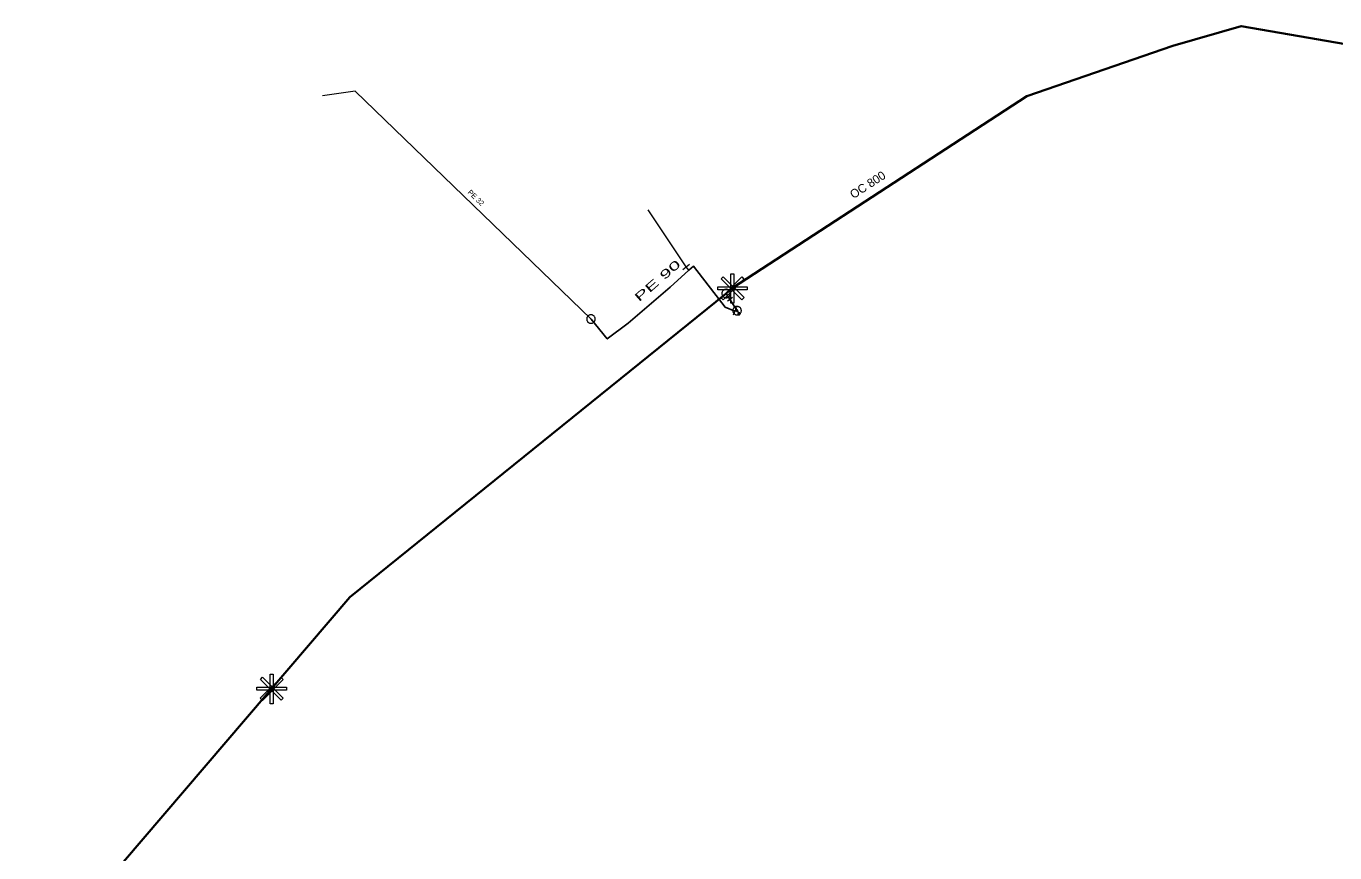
# Model space of a CAD drawing. Extents: x -809028 to -807737, y -990545 to -989489.
# Drawn here: x -807969.4 to -807816.8, y -989924.8 to -989828.3 of the extents above; entities that cross this region are included whole.
import ezdxf

# ---------------------------------------------------------------- set-up
doc = ezdxf.new("R2010")
doc.units = 0
doc.header["$LTSCALE"] = 0.32
for name, color, linetype, lineweight in [('1', 7, 'Continuous', 13), ('12', 7, 'Continuous', 13), ('13', 7, 'Continuous', 13), ('14', 7, 'Continuous', 25), ('17', 7, 'Continuous', 25), ('23', 7, 'Continuous', 13), ('34', 7, 'Continuous', 13), ('47', 7, 'Continuous', 13), ('9', 7, 'Continuous', 13)]:
    doc.layers.add(name, color=color, linetype=linetype, lineweight=lineweight)

msp = doc.modelspace()

# ---------------------------------------------------------------- linework, layer by layer
at = {"layer": '12'}
for points in [[(-807885.936, -989857.589), (-807885.688, -989857.837), (-807888.117, -989860.266), (-807888.364, -989860.018)], [(-807888.355, -989857.828), (-807888.108, -989857.58), (-807885.679, -989860.009), (-807885.926, -989860.257)], [(-807887.202, -989857.225), (-807886.852, -989857.225), (-807886.852, -989860.66), (-807887.202, -989860.66)], [(-807885.318, -989858.734), (-807885.318, -989859.084), (-807888.753, -989859.084), (-807888.753, -989858.734)], [(-807940.941, -989903.96), (-807940.591, -989903.96), (-807940.591, -989907.395), (-807940.941, -989907.395)], [(-807939.057, -989905.469), (-807939.057, -989905.819), (-807942.492, -989905.819), (-807942.492, -989905.469)], [(-807939.675, -989904.324), (-807939.427, -989904.572), (-807941.856, -989907.001), (-807942.103, -989906.753)], [(-807942.094, -989904.563), (-807941.847, -989904.315), (-807939.418, -989906.744), (-807939.665, -989906.992)]]:
    msp.add_lwpolyline(points, close=True, dxfattribs=at)
at = {"layer": '13'}
msp.add_line((-807892.432, -989856.418), (-807896.848, -989849.764), dxfattribs=at)
msp.add_lwpolyline([(-807903.497, -989862.508), (-807931.019, -989835.916), (-807934.839, -989836.473)], dxfattribs=at)
at = {"layer": '14', "lineweight": 13}
for p, q in [((-807892.106, -989856.802), (-807892.432, -989856.418)), ((-807886.756, -989861.607), (-807886.489, -989861.53)), ((-807886.489, -989861.53), (-807886.259, -989861.889))]:
    msp.add_line(p, q, dxfattribs=at)
at = {"layer": '17'}
msp.add_line((-807887.769, -989859.528), (-807886.489, -989861.53), dxfattribs=at)
at = {"layer": '17', "lineweight": 35}
for points in [[(-807738.632, -989852.998), (-807760.48, -989845.94), (-807766.91, -989843.42), (-807768.69, -989843.21), (-807793.199, -989834.27), (-807827.675, -989828.331), (-807835.656, -989830.638), (-807852.681, -989836.491), (-807887.045, -989858.91), (-807887.769, -989859.528)], [(-808175.378, -990021.169), (-807992.059, -989965.616), (-807931.655, -989894.969), (-807887.769, -989859.528)]]:
    msp.add_lwpolyline(points, dxfattribs=at)
at = {"layer": '17'}
msp.add_lwpolyline([(-807886.756, -989861.607), (-807887.896, -989861.139), (-807891.577, -989856.318), (-807892.106, -989856.802), (-807894.293, -989858.806), (-807899.206, -989862.988), (-807901.627, -989864.818), (-807903.497, -989862.508)], dxfattribs=at)
at = {"layer": '23'}
for p in [(-807887.475, -989859.946), (-807887.593, -989860.371), (-807887.034, -989859.977)]:
    msp.add_line(p, (-807887.314, -989860.174), dxfattribs=at)
msp.add_lwpolyline([(-807888.177, -989859.81), (-807888.143, -989859.852), (-807888.109, -989859.89), (-807888.067, -989859.923), (-807888.025, -989859.952), (-807887.982, -989859.977), (-807887.931, -989859.996), (-807887.882, -989860.009), (-807887.83, -989860.02), (-807887.779, -989860.025), (-807887.727, -989860.021), (-807887.676, -989860.015), (-807887.626, -989860.002), (-807887.576, -989859.985), (-807887.529, -989859.963), (-807887.486, -989859.936), (-807887.446, -989859.904), (-807887.409, -989859.867), (-807887.374, -989859.828), (-807887.346, -989859.785), (-807887.32, -989859.738), (-807887.301, -989859.692), (-807887.286, -989859.641), (-807887.277, -989859.591), (-807887.275, -989859.537), (-807887.274, -989859.486), (-807887.281, -989859.435), (-807887.294, -989859.385), (-807887.311, -989859.335), (-807887.335, -989859.29), (-807887.361, -989859.242), (-807887.393, -989859.202), (-807887.43, -989859.166), (-807887.469, -989859.131), (-807887.512, -989859.102), (-807887.557, -989859.079), (-807887.605, -989859.058), (-807887.655, -989859.045), (-807887.706, -989859.034), (-807887.76, -989859.031), (-807887.81, -989859.033), (-807887.863, -989859.042), (-807887.914, -989859.052), (-807887.96, -989859.07), (-807888.01, -989859.094), (-807888.053, -989859.121), (-807888.093, -989859.152), (-807888.131, -989859.187), (-807888.164, -989859.228), (-807888.193, -989859.271), (-807888.218, -989859.318), (-807888.237, -989859.364), (-807888.253, -989859.415), (-807888.261, -989859.466), (-807888.266, -989859.516), (-807888.262, -989859.569), (-807888.258, -989859.621), (-807888.245, -989859.671), (-807888.225, -989859.719), (-807888.203, -989859.766)], close=True, dxfattribs=at)
for points in [[(-807903.215, -989862.893), (-807903.175, -989862.858), (-807903.14, -989862.818), (-807903.111, -989862.776), (-807903.084, -989862.731), (-807903.063, -989862.684), (-807903.047, -989862.633), (-807903.036, -989862.582), (-807903.03, -989862.531), (-807903.03, -989862.478), (-807903.035, -989862.426), (-807903.045, -989862.374), (-807903.062, -989862.324), (-807903.083, -989862.277), (-807903.109, -989862.232), (-807903.139, -989862.19), (-807903.176, -989862.15), (-807903.213, -989862.115), (-807903.257, -989862.084), (-807903.3, -989862.058), (-807903.348, -989862.036), (-807903.4, -989862.021), (-807903.45, -989862.01), (-807903.503, -989862.004), (-807903.555, -989862.003), (-807903.606, -989862.009), (-807903.658, -989862.021), (-807903.707, -989862.037), (-807903.755, -989862.058), (-807903.8, -989862.085), (-807903.843, -989862.115), (-807903.882, -989862.149), (-807903.917, -989862.189), (-807903.948, -989862.231), (-807903.974, -989862.276), (-807903.994, -989862.323), (-807904.011, -989862.373), (-807904.023, -989862.425), (-807904.028, -989862.477), (-807904.028, -989862.529)], [(-807903.257, -989862.084), (-807903.3, -989862.058), (-807903.348, -989862.036), (-807903.4, -989862.021), (-807903.45, -989862.01), (-807903.503, -989862.004), (-807903.555, -989862.003), (-807903.606, -989862.009), (-807903.658, -989862.021), (-807903.707, -989862.037), (-807903.755, -989862.058), (-807903.8, -989862.085), (-807903.843, -989862.115), (-807903.882, -989862.149), (-807903.917, -989862.189), (-807903.948, -989862.231), (-807903.974, -989862.276), (-807903.994, -989862.323), (-807904.011, -989862.373), (-807904.023, -989862.425), (-807904.028, -989862.477), (-807904.028, -989862.529), (-807904.023, -989862.58), (-807904.011, -989862.632), (-807903.997, -989862.682), (-807903.974, -989862.73), (-807903.948, -989862.774), (-807903.918, -989862.817), (-807903.882, -989862.855), (-807903.844, -989862.891), (-807903.801, -989862.923), (-807903.756, -989862.948), (-807903.708, -989862.97), (-807903.659, -989862.986), (-807903.607, -989862.996), (-807903.556, -989863.003), (-807903.504, -989863.003), (-807903.451, -989862.997), (-807903.399, -989862.986), (-807903.35, -989862.97)], [(-807904.028, -989862.529), (-807904.023, -989862.58), (-807904.011, -989862.632), (-807903.997, -989862.682), (-807903.974, -989862.73), (-807903.948, -989862.774), (-807903.918, -989862.817), (-807903.882, -989862.855), (-807903.844, -989862.891), (-807903.801, -989862.923), (-807903.756, -989862.948), (-807903.708, -989862.97), (-807903.659, -989862.986), (-807903.607, -989862.996), (-807903.556, -989863.003), (-807903.504, -989863.003), (-807903.451, -989862.997), (-807903.399, -989862.986), (-807903.35, -989862.97), (-807903.302, -989862.948), (-807903.257, -989862.923), (-807903.215, -989862.893), (-807903.175, -989862.858), (-807903.14, -989862.818), (-807903.111, -989862.776), (-807903.084, -989862.731), (-807903.063, -989862.684), (-807903.047, -989862.633), (-807903.036, -989862.582), (-807903.03, -989862.531), (-807903.03, -989862.478), (-807903.035, -989862.426), (-807903.045, -989862.374), (-807903.062, -989862.324), (-807903.083, -989862.277), (-807903.109, -989862.232), (-807903.139, -989862.19), (-807903.176, -989862.15), (-807903.213, -989862.115), (-807903.257, -989862.084)], [(-807903.35, -989862.97), (-807903.302, -989862.948), (-807903.257, -989862.923), (-807903.215, -989862.893)]]:
    msp.add_lwpolyline(points, dxfattribs=at)
at = {"layer": '34'}
for p, q in [((-807892.812, -989856.742), (-807892.05, -989856.094)), ((-807886.568, -989861.143), (-807886.944, -989862.069))]:
    msp.add_line(p, q, dxfattribs=at)
at = {"layer": '47'}
for points in [[(-807886.219, -989861.951), (-807886.177, -989861.92), (-807886.137, -989861.885), (-807886.103, -989861.847), (-807886.071, -989861.805), (-807886.045, -989861.76), (-807886.023, -989861.712), (-807886.007, -989861.662), (-807885.996, -989861.611), (-807885.99, -989861.56), (-807885.989, -989861.507), (-807885.994, -989861.454), (-807886.005, -989861.403), (-807886.02, -989861.354), (-807886.042, -989861.306), (-807886.067, -989861.26), (-807886.098, -989861.218), (-807886.133, -989861.178), (-807886.172, -989861.143), (-807886.213, -989861.112), (-807886.258, -989861.086), (-807886.306, -989861.064), (-807886.356, -989861.047), (-807886.407, -989861.036), (-807886.459, -989861.03), (-807886.511, -989861.03), (-807886.564, -989861.035), (-807886.615, -989861.046), (-807886.664, -989861.061), (-807886.712, -989861.083), (-807886.758, -989861.108), (-807886.8, -989861.139), (-807886.84, -989861.174), (-807886.875, -989861.212), (-807886.906, -989861.254), (-807886.932, -989861.299), (-807886.954, -989861.347), (-807886.971, -989861.397), (-807886.982, -989861.448), (-807886.988, -989861.5), (-807886.988, -989861.552), (-807886.983, -989861.605), (-807886.973, -989861.655), (-807886.957, -989861.705), (-807886.935, -989861.753), (-807886.91, -989861.799), (-807886.879, -989861.841), (-807886.844, -989861.881), (-807886.807, -989861.916), (-807886.764, -989861.947), (-807886.719, -989861.973), (-807886.671, -989861.995), (-807886.622, -989862.011), (-807886.571, -989862.023), (-807886.519, -989862.028), (-807886.466, -989862.029), (-807886.413, -989862.024), (-807886.363, -989862.013), (-807886.313, -989861.998), (-807886.265, -989861.976)], [(-807886.444, -989861.599), (-807886.437, -989861.594), (-807886.431, -989861.588), (-807886.425, -989861.582), (-807886.42, -989861.575), (-807886.416, -989861.567), (-807886.413, -989861.559), (-807886.409, -989861.551), (-807886.407, -989861.543), (-807886.407, -989861.534), (-807886.407, -989861.526), (-807886.408, -989861.517), (-807886.409, -989861.509), (-807886.412, -989861.501), (-807886.415, -989861.493), (-807886.419, -989861.485), (-807886.424, -989861.478), (-807886.43, -989861.472), (-807886.436, -989861.466), (-807886.443, -989861.461), (-807886.451, -989861.457), (-807886.459, -989861.454), (-807886.467, -989861.45), (-807886.475, -989861.448), (-807886.484, -989861.447), (-807886.492, -989861.448), (-807886.501, -989861.449), (-807886.509, -989861.45), (-807886.517, -989861.453), (-807886.525, -989861.456), (-807886.533, -989861.46), (-807886.54, -989861.465), (-807886.546, -989861.471), (-807886.552, -989861.477), (-807886.557, -989861.484), (-807886.561, -989861.492), (-807886.565, -989861.499), (-807886.568, -989861.508), (-807886.57, -989861.516), (-807886.571, -989861.525), (-807886.57, -989861.533), (-807886.569, -989861.542), (-807886.568, -989861.55), (-807886.565, -989861.558), (-807886.562, -989861.566), (-807886.558, -989861.574), (-807886.553, -989861.581), (-807886.547, -989861.587), (-807886.541, -989861.593), (-807886.534, -989861.598), (-807886.526, -989861.602), (-807886.519, -989861.606), (-807886.51, -989861.609), (-807886.502, -989861.611), (-807886.493, -989861.611), (-807886.485, -989861.611), (-807886.476, -989861.61), (-807886.468, -989861.609), (-807886.46, -989861.606), (-807886.452, -989861.603)]]:
    msp.add_lwpolyline(points, close=True, dxfattribs=at)
at = {"layer": '9'}
for points in [[(-807886.385, -989861.889), (-807886.385, -989861.902), (-807886.382, -989861.915), (-807886.38, -989861.928), (-807886.375, -989861.94), (-807886.369, -989861.952), (-807886.362, -989861.963), (-807886.353, -989861.973), (-807886.343, -989861.983), (-807886.333, -989861.991), (-807886.323, -989861.998), (-807886.311, -989862.004), (-807886.299, -989862.009), (-807886.286, -989862.012), (-807886.272, -989862.014), (-807886.26, -989862.016), (-807886.247, -989862.015), (-807886.233, -989862.013), (-807886.221, -989862.01), (-807886.208, -989862.005), (-807886.196, -989861.999), (-807886.186, -989861.992), (-807886.176, -989861.984), (-807886.166, -989861.974), (-807886.157, -989861.964), (-807886.151, -989861.953), (-807886.145, -989861.941), (-807886.14, -989861.929), (-807886.137, -989861.916), (-807886.135, -989861.903), (-807886.132, -989861.89), (-807886.134, -989861.877), (-807886.136, -989861.864), (-807886.139, -989861.851), (-807886.144, -989861.839), (-807886.149, -989861.827), (-807886.157, -989861.816), (-807886.164, -989861.806), (-807886.174, -989861.796), (-807886.184, -989861.788), (-807886.196, -989861.781), (-807886.208, -989861.775), (-807886.22, -989861.77), (-807886.233, -989861.767), (-807886.245, -989861.765), (-807886.259, -989861.764), (-807886.272, -989861.764), (-807886.284, -989861.766), (-807886.298, -989861.769), (-807886.309, -989861.774), (-807886.321, -989861.78), (-807886.333, -989861.787), (-807886.343, -989861.795), (-807886.353, -989861.805), (-807886.36, -989861.815), (-807886.368, -989861.826), (-807886.374, -989861.838), (-807886.379, -989861.85), (-807886.382, -989861.863), (-807886.384, -989861.876)], [(-807886.365, -989861.889), (-807886.365, -989861.9), (-807886.364, -989861.911), (-807886.36, -989861.922), (-807886.357, -989861.932), (-807886.352, -989861.942), (-807886.346, -989861.951), (-807886.338, -989861.96), (-807886.331, -989861.968), (-807886.321, -989861.975), (-807886.313, -989861.981), (-807886.303, -989861.986), (-807886.293, -989861.99), (-807886.282, -989861.993), (-807886.271, -989861.996), (-807886.26, -989861.996), (-807886.249, -989861.996), (-807886.238, -989861.994), (-807886.227, -989861.991), (-807886.217, -989861.987), (-807886.206, -989861.982), (-807886.198, -989861.976), (-807886.189, -989861.969), (-807886.181, -989861.961), (-807886.174, -989861.952), (-807886.168, -989861.943), (-807886.163, -989861.933), (-807886.159, -989861.923), (-807886.156, -989861.912), (-807886.154, -989861.901), (-807886.152, -989861.89), (-807886.152, -989861.879), (-807886.154, -989861.868), (-807886.157, -989861.857), (-807886.162, -989861.847), (-807886.167, -989861.837), (-807886.173, -989861.828), (-807886.179, -989861.819), (-807886.188, -989861.811), (-807886.196, -989861.804), (-807886.206, -989861.798), (-807886.216, -989861.793), (-807886.225, -989861.789), (-807886.237, -989861.786), (-807886.247, -989861.784), (-807886.259, -989861.784), (-807886.27, -989861.783), (-807886.281, -989861.785), (-807886.292, -989861.788), (-807886.301, -989861.792), (-807886.311, -989861.797), (-807886.321, -989861.803), (-807886.33, -989861.81), (-807886.338, -989861.818), (-807886.345, -989861.827), (-807886.35, -989861.836), (-807886.355, -989861.846), (-807886.36, -989861.856), (-807886.363, -989861.867), (-807886.365, -989861.878)], [(-807886.346, -989861.889), (-807886.346, -989861.898), (-807886.345, -989861.907), (-807886.342, -989861.916), (-807886.338, -989861.924), (-807886.335, -989861.932), (-807886.33, -989861.94), (-807886.323, -989861.947), (-807886.318, -989861.953), (-807886.311, -989861.959), (-807886.303, -989861.964), (-807886.294, -989861.968), (-807886.287, -989861.971), (-807886.277, -989861.974), (-807886.269, -989861.975), (-807886.26, -989861.977), (-807886.25, -989861.976), (-807886.242, -989861.975), (-807886.233, -989861.972), (-807886.225, -989861.969), (-807886.217, -989861.965), (-807886.208, -989861.96), (-807886.201, -989861.954), (-807886.196, -989861.948), (-807886.19, -989861.941), (-807886.184, -989861.933), (-807886.181, -989861.925), (-807886.178, -989861.917), (-807886.174, -989861.908), (-807886.174, -989861.899), (-807886.171, -989861.89), (-807886.173, -989861.881), (-807886.174, -989861.872), (-807886.176, -989861.863), (-807886.179, -989861.855), (-807886.184, -989861.847), (-807886.189, -989861.839), (-807886.195, -989861.832), (-807886.201, -989861.826), (-807886.208, -989861.82), (-807886.216, -989861.815), (-807886.223, -989861.811), (-807886.232, -989861.808), (-807886.24, -989861.805), (-807886.25, -989861.804), (-807886.259, -989861.803), (-807886.267, -989861.803), (-807886.277, -989861.804), (-807886.286, -989861.807), (-807886.294, -989861.81), (-807886.301, -989861.814), (-807886.309, -989861.819), (-807886.316, -989861.825), (-807886.323, -989861.831), (-807886.328, -989861.838), (-807886.333, -989861.846), (-807886.338, -989861.854), (-807886.341, -989861.862), (-807886.343, -989861.871), (-807886.345, -989861.88)], [(-807886.326, -989861.889), (-807886.326, -989861.896), (-807886.325, -989861.903), (-807886.323, -989861.91), (-807886.321, -989861.916), (-807886.318, -989861.922), (-807886.314, -989861.928), (-807886.309, -989861.934), (-807886.304, -989861.939), (-807886.299, -989861.943), (-807886.293, -989861.947), (-807886.287, -989861.95), (-807886.281, -989861.953), (-807886.274, -989861.954), (-807886.267, -989861.957), (-807886.26, -989861.957), (-807886.252, -989861.957), (-807886.245, -989861.955), (-807886.239, -989861.954), (-807886.233, -989861.951), (-807886.225, -989861.948), (-807886.221, -989861.944), (-807886.215, -989861.94), (-807886.21, -989861.935), (-807886.206, -989861.929), (-807886.201, -989861.923), (-807886.198, -989861.917), (-807886.196, -989861.911), (-807886.194, -989861.904), (-807886.193, -989861.897), (-807886.191, -989861.89), (-807886.191, -989861.883), (-807886.193, -989861.876), (-807886.195, -989861.869), (-807886.198, -989861.863), (-807886.201, -989861.856), (-807886.205, -989861.851), (-807886.208, -989861.845), (-807886.213, -989861.84), (-807886.22, -989861.836), (-807886.225, -989861.832), (-807886.232, -989861.829), (-807886.238, -989861.826), (-807886.245, -989861.824), (-807886.252, -989861.823), (-807886.259, -989861.823), (-807886.266, -989861.823), (-807886.272, -989861.823), (-807886.279, -989861.825), (-807886.286, -989861.828), (-807886.292, -989861.831), (-807886.298, -989861.835), (-807886.304, -989861.839), (-807886.309, -989861.844), (-807886.313, -989861.85), (-807886.316, -989861.855), (-807886.32, -989861.862), (-807886.323, -989861.868), (-807886.323, -989861.875), (-807886.326, -989861.882)], [(-807886.306, -989861.889), (-807886.306, -989861.894), (-807886.306, -989861.899), (-807886.304, -989861.904), (-807886.303, -989861.908), (-807886.301, -989861.913), (-807886.298, -989861.917), (-807886.294, -989861.92), (-807886.291, -989861.924), (-807886.288, -989861.927), (-807886.284, -989861.93), (-807886.279, -989861.932), (-807886.274, -989861.934), (-807886.27, -989861.935), (-807886.265, -989861.937), (-807886.26, -989861.937), (-807886.255, -989861.937), (-807886.25, -989861.936), (-807886.245, -989861.935), (-807886.24, -989861.933), (-807886.235, -989861.931), (-807886.232, -989861.928), (-807886.228, -989861.925), (-807886.225, -989861.921), (-807886.222, -989861.918), (-807886.218, -989861.914), (-807886.217, -989861.909), (-807886.215, -989861.905), (-807886.213, -989861.9), (-807886.213, -989861.895), (-807886.212, -989861.89), (-807886.212, -989861.885), (-807886.213, -989861.88), (-807886.213, -989861.875), (-807886.216, -989861.871), (-807886.218, -989861.866), (-807886.221, -989861.862), (-807886.223, -989861.858), (-807886.227, -989861.855), (-807886.23, -989861.852), (-807886.235, -989861.849), (-807886.24, -989861.847), (-807886.244, -989861.845), (-807886.249, -989861.844), (-807886.254, -989861.843), (-807886.259, -989861.843), (-807886.264, -989861.843), (-807886.269, -989861.844), (-807886.274, -989861.844), (-807886.277, -989861.846), (-807886.282, -989861.848), (-807886.287, -989861.851), (-807886.289, -989861.854), (-807886.294, -989861.857), (-807886.296, -989861.861), (-807886.299, -989861.865), (-807886.301, -989861.87), (-807886.304, -989861.874), (-807886.304, -989861.879), (-807886.306, -989861.884)], [(-807886.286, -989861.889), (-807886.286, -989861.892), (-807886.287, -989861.895), (-807886.286, -989861.897), (-807886.284, -989861.9), (-807886.284, -989861.903), (-807886.282, -989861.905), (-807886.279, -989861.907), (-807886.277, -989861.909), (-807886.276, -989861.911), (-807886.274, -989861.913), (-807886.271, -989861.915), (-807886.267, -989861.916), (-807886.266, -989861.916), (-807886.262, -989861.917), (-807886.26, -989861.917), (-807886.257, -989861.917), (-807886.254, -989861.917), (-807886.25, -989861.916), (-807886.249, -989861.915), (-807886.245, -989861.914), (-807886.244, -989861.912), (-807886.24, -989861.91), (-807886.239, -989861.908), (-807886.238, -989861.906), (-807886.235, -989861.904), (-807886.235, -989861.901), (-807886.233, -989861.898), (-807886.233, -989861.896), (-807886.232, -989861.893), (-807886.23, -989861.89), (-807886.232, -989861.887), (-807886.232, -989861.884), (-807886.233, -989861.881), (-807886.233, -989861.879), (-807886.235, -989861.876), (-807886.237, -989861.874), (-807886.238, -989861.871), (-807886.24, -989861.869), (-807886.243, -989861.868), (-807886.245, -989861.866), (-807886.247, -989861.865), (-807886.25, -989861.864), (-807886.252, -989861.863), (-807886.255, -989861.863), (-807886.259, -989861.862), (-807886.262, -989861.863), (-807886.265, -989861.862), (-807886.267, -989861.864), (-807886.27, -989861.864), (-807886.272, -989861.865), (-807886.274, -989861.867), (-807886.277, -989861.868), (-807886.279, -989861.87), (-807886.281, -989861.873), (-807886.282, -989861.875), (-807886.284, -989861.878), (-807886.284, -989861.88), (-807886.286, -989861.883), (-807886.286, -989861.886)], [(-807886.267, -989861.889), (-807886.267, -989861.891), (-807886.267, -989861.891), (-807886.266, -989861.891), (-807886.266, -989861.893), (-807886.267, -989861.894), (-807886.265, -989861.894), (-807886.265, -989861.894), (-807886.265, -989861.896), (-807886.265, -989861.896), (-807886.264, -989861.897), (-807886.262, -989861.897), (-807886.262, -989861.897), (-807886.262, -989861.898), (-807886.26, -989861.898), (-807886.26, -989861.898), (-807886.259, -989861.898), (-807886.257, -989861.898), (-807886.257, -989861.897), (-807886.257, -989861.897), (-807886.255, -989861.897), (-807886.255, -989861.896), (-807886.255, -989861.896), (-807886.254, -989861.895), (-807886.254, -989861.895), (-807886.252, -989861.894), (-807886.252, -989861.893), (-807886.25, -989861.892), (-807886.25, -989861.892), (-807886.25, -989861.891), (-807886.25, -989861.89), (-807886.25, -989861.889), (-807886.25, -989861.888), (-807886.25, -989861.888), (-807886.252, -989861.887), (-807886.252, -989861.886), (-807886.252, -989861.885), (-807886.252, -989861.885), (-807886.254, -989861.884), (-807886.254, -989861.884), (-807886.255, -989861.883), (-807886.255, -989861.883), (-807886.257, -989861.882), (-807886.257, -989861.882), (-807886.257, -989861.882), (-807886.259, -989861.882), (-807886.26, -989861.882), (-807886.261, -989861.882), (-807886.261, -989861.882), (-807886.262, -989861.883), (-807886.262, -989861.882), (-807886.264, -989861.884), (-807886.264, -989861.884), (-807886.265, -989861.884), (-807886.265, -989861.884), (-807886.266, -989861.886), (-807886.266, -989861.887), (-807886.266, -989861.888), (-807886.267, -989861.888), (-807886.267, -989861.889)]]:
    msp.add_lwpolyline(points, close=True, dxfattribs=at)

# ---------------------------------------------------------------- texts
at = {"layer": '1'}
for s, height, rotation, p in [('OC 800', 1, 33, (-807872.913, -989848.514)), ('PE 32 ', 0.6, 316, (-807917.96, -989847.78))]:
    msp.add_text(s, height=height, rotation=rotation, dxfattribs=at).set_placement(p)
at = {"layer": '1', "width": 1.8}
msp.add_text('PE 90 ', height=1, rotation=41, dxfattribs=at).set_placement((-807897.922, -989860.555))

doc.saveas('drawing.dxf')
